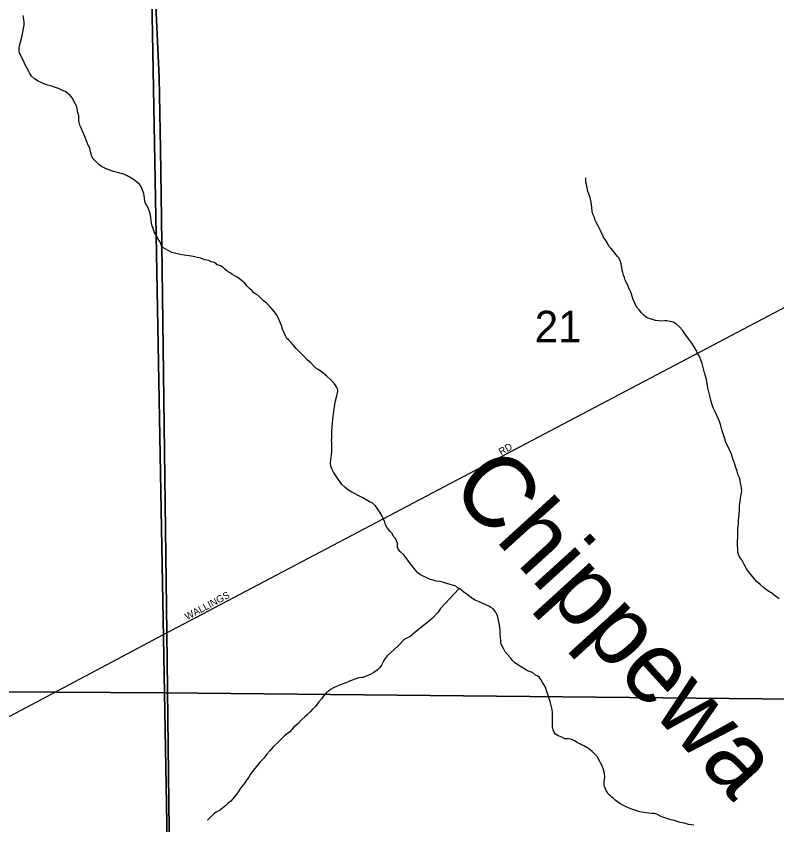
# Model space of a CAD drawing. Extents: x 2010165 to 2382125, y 1060529 to 1407316.
# Drawn here: x 2185920 to 2191259, y 1215496 to 1221171 of the extents above; entities that cross this region are included whole.
import ezdxf

# ---------------------------------------------------------------- set-up
doc = ezdxf.new("R2010")
doc.units = 0
for name, color, linetype in [('GM_X_City_Street', 7, 'Continuous'), ('GM_X_City_Street_Text', 7, 'Continuous'), ('GM_X_Corporation', 7, 'Continuous'), ('GM_X_Minor_River', 7, 'Continuous'), ('GM_X_Minor_River_Text', 7, 'Continuous'), ('GM_X_Section', 7, 'Continuous'), ('GM_X_Section_Text', 7, 'Continuous')]:
    doc.layers.add(name, color=color, linetype=linetype)

msp = doc.modelspace()

# ---------------------------------------------------------------- linework, layer by layer
at = {"layer": 'GM_X_City_Street'}
for points in [[(2187007.7, 1216859), (2192510.8, 1219757)], [(2178423, 1211913.8), (2179036.1, 1212505.8), (2179410.9, 1212892), (2180199.4, 1213453.7), (2180714.7, 1213808.7), (2181543, 1214385.7), (2181756.8, 1214469.5), (2182287.3, 1214668.4), (2183161.5, 1214990.5), (2183684.1, 1215177.3), (2184009.7, 1215310), (2184380.9, 1215465.7), (2184751.3, 1215661.5), (2186628.9, 1216659.1), (2186954.8, 1216831.2), (2187007.7, 1216859)]]:
    msp.add_lwpolyline(points, dxfattribs=at)
at = {"layer": 'GM_X_Corporation'}
for points in [[(2204447.2, 1221938.7), (2204662.3, 1210529.8), (2204445.3, 1208317.3), (2199872.3, 1208332.6), (2199834.9, 1208326), (2199654.4, 1208314.4), (2199497, 1208304.3), (2197215.9, 1208288.2), (2196205.1, 1208275.6), (2196632.3, 1194905.5), (2192680.8, 1194838.8), (2189318.2, 1194759.1), (2187205, 1194725.9), (2187027.1, 1208132.6), (2187013.9, 1213879), (2186978.3, 1216841.2), (2186941.3, 1219753.4), (2186933.5, 1220238.7), (2186923.4, 1220744.1), (2186878.7, 1221701)], [(2186878.7, 1221701), (2186923.4, 1220744.1), (2186933.5, 1220238.7), (2186941.3, 1219753.4), (2186978.3, 1216841.2), (2187013.9, 1213879), (2187027.1, 1208132.6), (2187205, 1194725.9), (2177123.5, 1194567.9), (2176176.5, 1194580.3), (2174206.9, 1194531), (2167776.4, 1194381.4), (2165054.7, 1194304.8), (2164968.9, 1199659.4), (2164935.2, 1207756.2), (2164931.8, 1207897.8), (2164930.1, 1208081.5), (2164898.5, 1211429), (2164844.7, 1216037.6), (2164832.8, 1218637), (2164895.8, 1221436.7)]]:
    msp.add_lwpolyline(points, dxfattribs=at)
at = {"layer": 'GM_X_Minor_River'}
for points in [[(2186436.7, 1220242.8), (2186421.8, 1220276.5), (2186406.7, 1220314.3), (2186372.5, 1220395.7), (2186368.2, 1220405.6), (2186363.6, 1220425.6), (2186361.1, 1220443.6), (2186360.4, 1220471.7), (2186353.7, 1220495.6), (2186349.1, 1220519.6), (2186344.5, 1220539.5), (2186338.2, 1220551.4), (2186331.9, 1220561.3), (2186327.6, 1220573.2), (2186312.9, 1220596.9), (2186298.4, 1220614.6), (2186284, 1220628.3), (2186269.6, 1220640), (2186253.4, 1220647.6), (2186237.1, 1220655.2), (2186216.9, 1220662.7), (2186188.5, 1220672), (2186160.2, 1220681.3), (2186134, 1220688.6), (2186105.5, 1220701.9), (2186075.1, 1220715.2), (2186048.6, 1220730.5), (2186028, 1220750.1), (2186013.3, 1220773.8), (2185994.4, 1220807.4), (2185981.6, 1220835.2), (2185971, 1220857), (2185960.4, 1220878.8), (2185949.8, 1220898.6), (2185943.4, 1220912.5), (2185941, 1220928.5), (2185942.5, 1220948.6), (2185945.8, 1220972.8), (2185953.2, 1220997.1), (2185960.5, 1221023.4), (2185967.6, 1221057.7), (2185972.9, 1221083.9), (2185976.3, 1221108.1), (2185975.7, 1221128.2), (2185975.2, 1221146.2), (2185972.8, 1221162.2), (2185968.4, 1221176.2)], [(2188038.7, 1218690.7), (2188024.4, 1218700.4), (2188010, 1218714.1), (2187987.3, 1218737.6), (2187962.6, 1218759), (2187935.8, 1218786.4), (2187911, 1218813.9), (2187886.3, 1218839.3), (2187865.5, 1218864.9), (2187847, 1218882.4), (2187834.6, 1218896.2), (2187820.2, 1218909.8), (2187809.7, 1218927.6), (2187801.1, 1218949.5), (2187790.4, 1218973.3), (2187781.7, 1218999.2), (2187753.8, 1219066.7), (2187741.2, 1219086.5), (2187720.5, 1219112), (2187701.9, 1219131.6), (2187679.2, 1219155.1), (2187654.6, 1219176.5), (2187634.1, 1219194.1), (2187617.6, 1219209.7), (2187601.3, 1219219.3), (2187589, 1219229), (2187576.6, 1219242.8), (2187560.1, 1219258.4), (2187541.6, 1219276), (2187525, 1219297.6), (2187502.5, 1219315.1), (2187486, 1219330.7), (2187467.7, 1219342.3), (2187451.4, 1219351.9), (2187435, 1219361.5), (2187422.8, 1219369.2), (2187410.6, 1219374.9), (2187398.4, 1219382.6), (2187384, 1219394.3), (2187373.7, 1219406.1), (2187353.3, 1219419.6), (2187331.1, 1219425), (2187320.7, 1219436.8), (2187302.5, 1219444.4), (2187286.3, 1219447.9), (2187272.1, 1219455.6), (2187243.9, 1219460.9), (2187231.7, 1219466.6), (2187215.5, 1219472.2), (2187191.3, 1219477.6), (2187163, 1219484.9), (2187134.8, 1219490.1), (2187098.6, 1219493.2), (2187072.4, 1219498.5), (2187040.1, 1219505.7), (2187013.9, 1219513.1), (2186991.5, 1219524.5), (2186967.1, 1219537.9), (2186950.8, 1219547.5), (2186940.4, 1219559.3), (2186936, 1219573.2), (2186927.6, 1219589.1), (2186917.1, 1219606.9), (2186906.4, 1219630.7), (2186896, 1219646.5), (2186889.7, 1219656.4), (2186885.3, 1219670.3), (2186882.9, 1219686.3), (2186874.5, 1219698.1), (2186870, 1219718.1), (2186867.5, 1219736.1), (2186864.8, 1219760.1), (2186860.1, 1219786.1), (2186849.2, 1219819.9), (2186836.5, 1219843.7), (2186828.2, 1219855.5), (2186823.7, 1219873.5), (2186821.1, 1219893.5), (2186816.3, 1219925.5), (2186805.4, 1219957.3), (2186792.6, 1219983.1), (2186780.2, 1219996.8), (2186770, 1220004.6), (2186751.5, 1220020.2), (2186731.2, 1220031.7), (2186708.8, 1220045.1), (2186686.3, 1220058.6), (2186668.1, 1220064.1), (2186658.1, 1220065.9), (2186647.9, 1220069.6), (2186631.8, 1220073.2), (2186603.5, 1220080.5), (2186571.1, 1220091.7), (2186542.7, 1220105), (2186518.3, 1220116.4), (2186499.9, 1220130), (2186483.5, 1220145.6), (2186467, 1220163.3), (2186454.4, 1220181), (2186445.8, 1220202.9), (2186436.7, 1220242.8)], [(2190451.8, 1219031.4), (2190429.7, 1219032.8), (2190407.5, 1219036.3), (2190355, 1219051), (2190340.8, 1219058.6), (2190326.4, 1219072.3), (2190309.8, 1219089.9), (2190293.3, 1219109.6), (2190274.6, 1219131.2), (2190261.9, 1219156.9), (2190251.2, 1219182.8), (2190244.6, 1219204.7), (2190235.9, 1219228.5), (2190223.2, 1219256.3), (2190214.6, 1219276.2), (2190206, 1219298), (2190195.4, 1219317.8), (2190188.9, 1219337.7), (2190182.4, 1219353.6), (2190177.9, 1219371.6), (2190173.4, 1219389.5), (2190170.9, 1219409.5), (2190166.2, 1219433.5), (2190159.7, 1219453.4), (2190151.1, 1219475.3), (2190140.8, 1219485), (2190132.4, 1219496.9), (2190122.1, 1219508.6), (2190107.6, 1219526.3), (2190093.1, 1219542), (2190080.7, 1219557.7), (2190070.1, 1219577.6), (2190057.6, 1219597.3), (2190042.9, 1219621), (2190030.2, 1219644.8), (2190019.5, 1219670.6), (2190004.6, 1219700.3), (2189992.1, 1219720.1), (2189983.5, 1219739.9), (2189976.9, 1219761.8), (2189968.4, 1219781.7), (2189963.8, 1219803.6), (2189961, 1219831.7), (2189956.1, 1219865.7), (2189949.2, 1219897.6), (2189938.5, 1219923.4), (2189932, 1219941.3), (2189927.3, 1219967.3), (2189922.7, 1219989.3), (2189918.2, 1220005.2), (2189917.9, 1220017.3), (2189917.6, 1220027.3), (2189917.4, 1220037.3)], [(2191276.4, 1217081.4), (2191249.8, 1217100.8), (2191227.2, 1217118.3), (2191196.7, 1217137.6), (2191168, 1217158.9), (2191141.3, 1217182.3), (2191116.7, 1217203.7), (2191098, 1217227.3), (2191079.3, 1217250.9), (2191060.7, 1217272.5), (2191044, 1217296.2), (2191029.3, 1217321.9), (2191012.3, 1217355.6), (2190995.7, 1217377.2), (2190989.2, 1217393.1), (2190984.8, 1217409.1), (2190984.2, 1217433.1), (2190983.5, 1217457.2), (2190982.8, 1217483.3), (2190984, 1217513.4), (2190985.1, 1217545.6), (2190986.3, 1217575.7), (2190989.5, 1217605.9), (2190990.8, 1217634.1), (2190993.6, 1217676.3), (2190996.8, 1217706.5), (2190998, 1217736.7), (2191001.3, 1217764.9), (2191004.7, 1217787.1), (2191013.3, 1217839.5), (2191010.8, 1217857.5), (2191008.3, 1217875.5), (2191003.8, 1217893.4), (2190999, 1217925.4), (2190988.3, 1217949.3), (2190979.5, 1217977.1), (2190970.8, 1218003), (2190962, 1218032.9), (2190951.1, 1218064.7), (2190940.2, 1218096.6), (2190927.4, 1218126.3), (2190914.6, 1218152.1), (2190901.9, 1218179.9), (2190893.1, 1218205.8), (2190884.4, 1218233.6), (2190873.4, 1218267.5), (2190866.6, 1218297.4), (2190855.8, 1218327.3), (2190842.9, 1218359.1), (2190828.1, 1218388.8), (2190815.3, 1218416.6), (2190804.5, 1218442.4), (2190797.9, 1218466.3), (2190791.1, 1218496.2), (2190784.2, 1218526.2), (2190775.3, 1218562.1), (2190765.6, 1218622.1), (2190750.3, 1218667.8), (2190741.3, 1218705.8), (2190734.5, 1218733.7), (2190725.8, 1218759.6), (2190717.3, 1218777.4), (2190708.9, 1218793.2), (2190700.4, 1218809.1), (2190691.9, 1218826.9), (2190679.2, 1218850.7), (2190662.5, 1218876.3), (2190641.7, 1218903.9), (2190614.7, 1218939.3), (2190595.9, 1218967), (2190575.2, 1218990.5), (2190554.6, 1219010), (2190532.2, 1219023.5), (2190508, 1219028.9), (2190487.9, 1219032.4), (2190471.8, 1219033.9), (2190451.8, 1219031.4)], [(2189321.1, 1216790.9), (2189318.7, 1216806.9), (2189318.4, 1216817), (2189318, 1216831), (2189317.6, 1216845.1), (2189317.2, 1216861.1), (2189314.8, 1216877.1), (2189312.2, 1216899.1), (2189307.6, 1216921.1), (2189303, 1216943.1), (2189298.4, 1216965), (2189289.9, 1216980.9), (2189283.6, 1216990.8), (2189277.3, 1217000.6), (2189267.1, 1217010.4), (2189252.8, 1217020.1), (2189236.5, 1217029.7), (2189216.1, 1217039.2), (2189191.8, 1217050.6), (2189165.4, 1217061.9), (2189141, 1217073.3), (2189118.6, 1217086.8), (2189085.9, 1217112), (2189061.3, 1217129.5), (2189044.9, 1217143.1), (2189034.7, 1217150.8), (2189016.3, 1217162.4), (2189006.1, 1217170.2), (2188943.4, 1217188.6), (2188919.2, 1217196), (2188894.9, 1217203.4), (2188868.7, 1217206.7), (2188846.5, 1217212.1), (2188822.3, 1217219.5), (2188797.9, 1217230.9), (2188771.5, 1217242.3), (2188753.2, 1217251.8), (2188736.8, 1217265.5), (2188722.3, 1217283.2), (2188705.7, 1217304.8), (2188689, 1217328.5), (2188670.3, 1217354.1), (2188641.2, 1217389.4), (2188616.5, 1217412.9), (2188602, 1217430.6), (2188597.6, 1217444.5), (2188597.3, 1217456.6), (2188596.9, 1217470.6), (2188590.4, 1217488.5), (2188582, 1217504.3), (2188569.5, 1217520.1), (2188559, 1217539.9), (2188544.6, 1217553.5), (2188536.2, 1217565.4), (2188521.7, 1217585.1), (2188513.2, 1217600.9), (2188506.7, 1217620.8), (2188496, 1217644.6), (2188483.3, 1217670.4), (2188468.5, 1217696.1), (2188453.9, 1217717.8), (2188439.3, 1217737.5), (2188418.8, 1217755), (2188400.6, 1217762.6), (2188376.1, 1217776), (2188353.7, 1217789.5), (2188325.2, 1217804.8), (2188294.7, 1217820), (2188270.3, 1217833.4), (2188245.8, 1217848.9), (2188227.3, 1217866.4), (2188206.8, 1217884), (2188160.9, 1217949), (2188148.3, 1217970.8), (2188135.6, 1217994.5), (2188129.1, 1218014.4), (2188126.5, 1218034.4), (2188127.9, 1218058.6), (2188133.1, 1218086.8), (2188136.3, 1218117), (2188135.5, 1218149.1), (2188135, 1218167.2), (2188136.7, 1218179.3), (2188134.2, 1218195.3), (2188135.9, 1218207.4), (2188135.4, 1218227.4), (2188136.7, 1218253.6), (2188137.7, 1218289.8), (2188142.4, 1218340.1), (2188150.9, 1218396.5), (2188159.1, 1218463), (2188169.9, 1218507.4), (2188177.1, 1218537.8), (2188176.9, 1218547.8), (2188172.5, 1218559.7), (2188168.3, 1218569.6), (2188155.6, 1218591.4), (2188130.9, 1218616.8), (2188100.1, 1218644.1), (2188069.3, 1218669.4), (2188038.7, 1218690.7)], [(2189028.8, 1217154.5), (2188898, 1217014.7), (2188878.7, 1216986.1), (2188839.8, 1216942.9), (2188788.7, 1216901.4), (2188731.8, 1216857.8), (2188684.8, 1216816.3), (2188643.2, 1216795.2), (2188631.5, 1216784.8), (2188614, 1216764.3), (2188598.3, 1216749.8), (2188574.8, 1216729.1), (2188547.5, 1216702.3), (2188524, 1216681.6), (2188510.4, 1216663.2), (2188500.8, 1216648.9), (2188491.2, 1216630.5), (2188483.6, 1216616.3), (2188472, 1216599.9), (2188454.5, 1216581.4), (2188430.9, 1216564.7), (2188405.2, 1216550), (2188383.4, 1216541.4), (2188365.5, 1216534.9), (2188355.6, 1216530.6), (2188345.6, 1216530.3), (2188325.6, 1216527.8), (2188301.8, 1216519.1), (2188274, 1216508.4), (2188260, 1216504), (2188246.2, 1216497.6), (2188196.6, 1216478.2), (2188172.7, 1216469.6), (2188147, 1216456.8), (2188127.3, 1216444.3), (2188109.6, 1216431.7), (2188095.8, 1216421.3), (2188080.3, 1216402.9), (2188064.8, 1216382.4), (2188045.4, 1216357.8), (2188022.2, 1216327.1), (2188000.7, 1216306.4), (2187983.1, 1216287.9), (2187965.6, 1216269.3), (2187946, 1216252.8), (2187922.5, 1216232.1), (2187899.1, 1216207.3), (2187869.7, 1216180.5), (2187840.5, 1216147.6), (2187803.2, 1216120.5), (2187777.8, 1216093.7), (2187750.5, 1216066.9), (2187725.1, 1216042.1), (2187701.7, 1216015.4), (2187680.3, 1215990.8), (2187659, 1215964.1), (2187635.6, 1215939.4), (2187614.2, 1215914.7), (2187598.7, 1215894.2), (2187583.2, 1215875.8), (2187565.8, 1215851.2), (2187552.3, 1215830.8), (2187536.9, 1215808.3), (2187517.5, 1215781.7), (2187494.2, 1215752.9), (2187473.1, 1215720.3), (2187449.8, 1215689.5), (2187426.5, 1215662.8), (2187406.9, 1215646.2), (2187389.3, 1215629.7), (2187371.6, 1215615.2), (2187352, 1215598.6), (2187324.3, 1215583.8), (2187304.7, 1215569.3), (2187287.1, 1215552.7), (2187269.5, 1215536.2), (2187262.9, 1215529.3)], [(2190677.5, 1215493.5), (2190639.3, 1215498.5), (2190609, 1215507.8), (2190580.8, 1215513), (2190558.6, 1215518.5), (2190538.3, 1215526), (2190514.1, 1215531.4), (2190489.8, 1215540.8), (2190463.6, 1215546.1), (2190443.3, 1215555.6), (2190420.9, 1215567.1), (2190400.6, 1215574.6), (2190378.5, 1215576), (2190360.5, 1215577.5), (2190298.1, 1215585.9), (2190269.7, 1215595.2), (2190235.3, 1215608.3), (2190200.9, 1215621.5), (2190178.5, 1215632.9), (2190158.1, 1215644.5), (2190141.7, 1215658.1), (2190125.4, 1215669.7), (2190113.1, 1215679.4), (2190100.8, 1215689.1), (2190090.5, 1215698.9), (2190078.2, 1215708.6), (2190069.8, 1215722.4), (2190061.4, 1215736.3), (2190055, 1215752.2), (2190048.6, 1215764.1), (2190046.3, 1215774), (2190046, 1215788.1), (2190047.6, 1215800.2), (2190049.3, 1215812.3), (2190050.8, 1215832.4), (2190050.1, 1215856.4), (2190043.5, 1215880.4), (2190034.8, 1215904.2), (2190019.9, 1215936), (2189998.8, 1215975.6), (2189963.8, 1216010.8), (2189937.2, 1216030.2), (2189908.6, 1216047.5), (2189880.1, 1216062.8), (2189857.8, 1216074.2), (2189839.4, 1216085.8), (2189821.1, 1216095.4), (2189809, 1216097.1), (2189797, 1216098.8), (2189784.9, 1216098.4), (2189770.9, 1216100.1), (2189750.5, 1216111.6), (2189724.2, 1216120.9), (2189705.8, 1216132.5), (2189695.4, 1216146.3), (2189689, 1216162.2), (2189684.4, 1216184.1), (2189683.7, 1216208.2), (2189685.1, 1216230.3), (2189684.4, 1216256.4), (2189683.7, 1216282.5), (2189681.1, 1216304.5), (2189676.6, 1216324.5), (2189667.6, 1216360.4), (2189641.4, 1216438), (2189634.8, 1216461.9), (2189624.3, 1216479.7), (2189613.8, 1216495.5), (2189603.3, 1216515.3), (2189592.9, 1216529.1), (2189580.6, 1216538.8), (2189564.3, 1216546.4), (2189543.8, 1216563.9), (2189509.3, 1216577.1), (2189482.9, 1216592.4), (2189460.4, 1216607.9), (2189438, 1216621.4), (2189419.6, 1216632.9), (2189403.1, 1216648.6), (2189388.6, 1216668.2), (2189370, 1216689.8), (2189353.4, 1216709.5), (2189342.8, 1216729.3), (2189330.2, 1216749), (2189321.6, 1216770.9), (2189321.1, 1216790.9)]]:
    msp.add_lwpolyline(points, dxfattribs=at)
at = {"layer": 'GM_X_Section'}
for points in [[(2188699.1, 1221713.3), (2192497.4, 1221786.2), (2192537.7, 1219610.9), (2192547.4, 1217415.7), (2192553.9, 1216366.5), (2186961.3, 1216421.1), (2186866.2, 1221693.3)], [(2185647.9, 1221682.3), (2186866.2, 1221693.3), (2186961.3, 1216421.1), (2181662, 1216455.1), (2181485, 1221648.7), (2182193.8, 1221655.1)], [(2186961.3, 1216421.1), (2187059.5, 1210937.2), (2181835.9, 1210948.1), (2181662, 1216455.1)], [(2192553.9, 1216366.5), (2192555.1, 1215228.6), (2192573.5, 1213021.2), (2192581.3, 1210907.7), (2187059.5, 1210937.2), (2186961.3, 1216421.1)]]:
    msp.add_lwpolyline(points, close=True, dxfattribs=at)

# ---------------------------------------------------------------- texts
at = {"layer": 'GM_X_City_Street_Text'}
for s, rotation, p in [('RD', 29.3668, (2189324, 1218087.8)), ('WALLINGS', 27.9786, (2187119.8, 1216930.7))]:
    msp.add_text(s, height=50, rotation=rotation, dxfattribs=at).set_placement(p)
at = {"layer": 'GM_X_Minor_River_Text'}
msp.add_text('Chippewa', height=500.24, rotation=312.3085, dxfattribs=at).set_placement((2188952.8, 1217851.7))
at = {"layer": 'GM_X_Section_Text'}
msp.add_text('21', height=221, rotation=0, dxfattribs=at).set_placement((2189559.6, 1218882.4))

doc.saveas('drawing.dxf')
